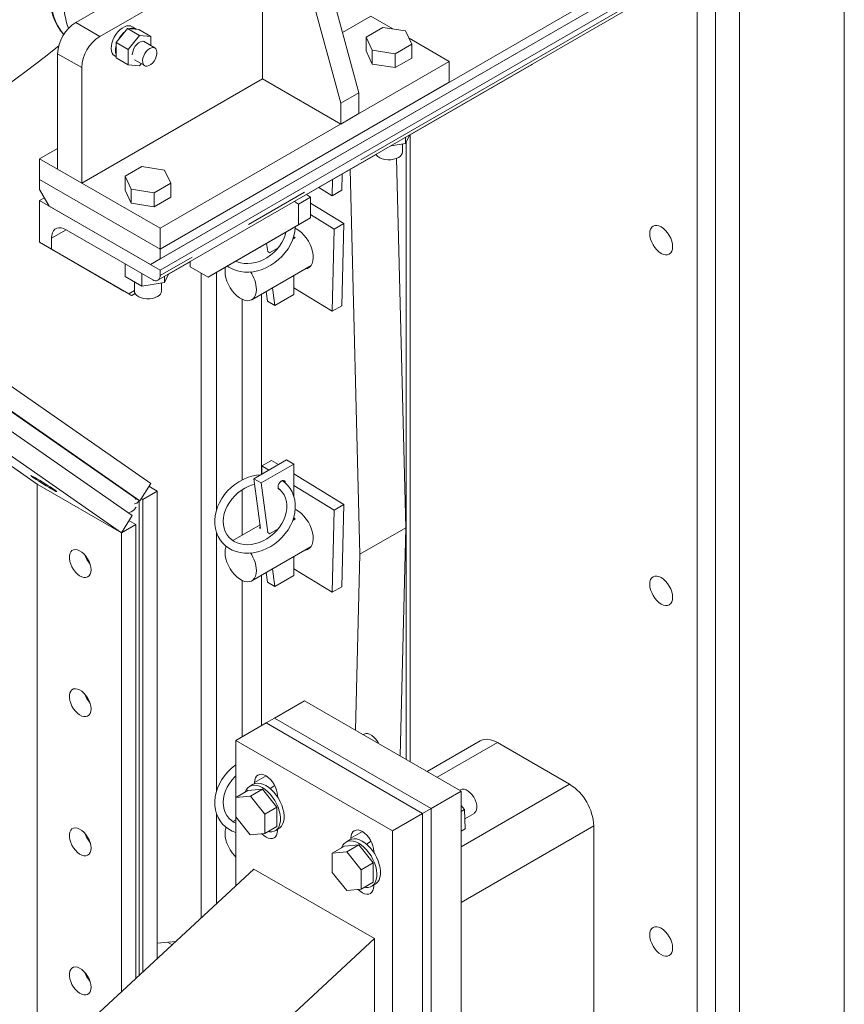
# Model space of a CAD drawing. Header units: millimetres. Extents: x 450 to 25135, y 150 to 17673.
# Tile 281 of 463: x 16649 to 17133, y 10230 to 10808. Entities that reach past the tile are written whole.
import ezdxf

# ---------------------------------------------------------------- set-up
doc = ezdxf.new("R2010")
doc.units = ezdxf.units.MM
doc.linetypes.add('SLD-Centrada-doble', pattern=[12.7, 6.35, -1.27, 1.27, -1.27, 1.27, -1.27])
doc.linetypes.add('SLD-Continua', pattern=[0])
doc.layers.add('OCULTA', color=8, linetype='SLD-Continua')

msp = doc.modelspace()

# ---------------------------------------------------------------- linework, layer by layer
at = {"layer": 'OCULTA', "linetype": 'SLD-Continua', "lineweight": 18, "ltscale": 30}
for p, q in [((17132.72, 10934.41), (17132.72, 9865.89)), ((17132.72, 10934.41), (17132.72, 9865.89)), ((17132.72, 10934.41), (17132.72, 9865.89)), ((17132.72, 10934.41), (17132.72, 9865.89)), ((17132.72, 10934.41), (17132.72, 9865.89)), ((17071.2, 9833.22), (17071.2, 10911.19)), ((17071.2, 9833.22), (17071.2, 10911.19)), ((17071.2, 9833.22), (17071.2, 10911.19)), ((17071.2, 9833.22), (17071.2, 10911.19)), ((17071.2, 9833.22), (17071.2, 10911.19)), ((17057.06, 9825.06), (17057.06, 10903.02)), ((17057.06, 9825.06), (17057.06, 10903.02)), ((17057.06, 9825.06), (17057.06, 10903.02)), ((17057.06, 9825.06), (17057.06, 10903.02)), ((17057.06, 9825.06), (17057.06, 10903.02)), ((17057.06, 9825.06), (17057.06, 10903.02)), ((16791.19, 10773.54), (16791.19, 10896.03)), ((16812.4, 10896.03), (16847.76, 10765.38)), ((17046.45, 9818.93), (17046.45, 10896.9)), ((16801.8, 10889.91), (16837.15, 10759.26)), ((16731.08, 10673.55), (17013.93, 10836.79)), ((16731.08, 10667.83), (17013.93, 10831.07)), ((16681.59, 10806.64), (16715.71, 10826.33)), ((17008.27, 10827.8), (16725.43, 10664.56)), ((17013.93, 10824.54), (16731.08, 10661.3)), ((16695.73, 10798.47), (16734.62, 10820.92)), ((16729.84, 10655.28), (17012.68, 10818.52)), ((16854.83, 10810.27), (16838.21, 10800.67)), ((16854.83, 10810.27), (16867.77, 10802.8)), ((16711.99, 10803.14), (16705.28, 10794.79)), ((16719.06, 10799.06), (16711.99, 10803.14)), ((16718.71, 10802.54), (16711.99, 10803.14)), ((16716.99, 10802.84), (16714.52, 10804.27)), ((16725.78, 10798.46), (16718.71, 10802.54)), ((16861.85, 10803.71), (16852.05, 10798.06)), ((16875.23, 10801.64), (16861.85, 10803.71)), ((16878.82, 10793.92), (16875.23, 10801.64)), ((16719.06, 10799.06), (16712.35, 10790.7)), ((16725.78, 10798.46), (16719.06, 10799.06)), ((16728.07, 10791.66), (16721.32, 10795.55)), ((16725.78, 10792.98), (16725.78, 10798.46)), ((16852.05, 10798.06), (16855.64, 10790.33)), ((16852.05, 10789.89), (16852.05, 10798.06)), ((16877.23, 10797.34), (16900.79, 10783.74)), ((16712.35, 10790.7), (16705.28, 10794.79)), ((16705.28, 10794.79), (16705.28, 10785.83)), ((16712.35, 10790.7), (16712.35, 10781.75)), ((16852.05, 10789.89), (16855.64, 10782.17)), ((16855.64, 10782.17), (16855.64, 10790.33)), ((16855.64, 10790.33), (16869.02, 10788.26)), ((16869.02, 10788.26), (16878.82, 10793.92)), ((16878.82, 10785.75), (16878.82, 10793.92)), ((16670.98, 10720.48), (16670.98, 10788.27)), ((16704.52, 10786.95), (16705.28, 10786.51)), ((16712.35, 10781.75), (16705.28, 10785.83)), ((16716.06, 10784.73), (16722.08, 10781.27)), ((16900.79, 10783.74), (16731.08, 10685.8)), ((16869.02, 10780.1), (16869.02, 10788.26)), ((16869.02, 10780.1), (16878.82, 10785.75)), ((16900.79, 10771.49), (16900.79, 10783.74)), ((16685.12, 10712.32), (16685.12, 10780.1)), ((16712.35, 10781.75), (16719.06, 10781.14)), ((16719.06, 10781.14), (16720.08, 10782.41)), ((16855.64, 10782.17), (16869.02, 10780.1)), ((16877.48, 10740.45), (16949.04, 10781.75)), ((16791.19, 10773.54), (16685.12, 10712.32)), ((16837.15, 10747.01), (16791.19, 10773.54)), ((16900.79, 10771.49), (16731.08, 10673.55)), ((16837.15, 10759.26), (16847.76, 10765.38)), ((16847.76, 10765.38), (16847.76, 10753.13)), ((16837.15, 10759.26), (16837.15, 10747.01)), ((16837.15, 10747.01), (16847.76, 10753.13)), ((16877.5, 10740.5), (16875.23, 10735.62)), ((16875.23, 10735.62), (16875.23, 10739.19)), ((16877.81, 10740.64), (16877.81, 10372.82)), ((16660.37, 10726.61), (16670.98, 10732.73)), ((16875.23, 10735.62), (16866.77, 10734.31)), ((16873.44, 10730.66), (16873.44, 10735.34)), ((16875.55, 10736.29), (16875.55, 10374.13)), ((16731.08, 10685.8), (16660.37, 10726.61)), ((16660.37, 10714.36), (16660.37, 10726.61)), ((16817.02, 10705.56), (16857.88, 10729.14)), ((16875.37, 10510.03), (16869.92, 10726.83)), ((16670.98, 10720.48), (16685.12, 10712.32)), ((16720.43, 10722.09), (16710.63, 10716.44)), ((16733.81, 10720.02), (16720.43, 10722.09)), ((16737.4, 10712.3), (16733.81, 10720.02)), ((16848.43, 10494.48), (16842.75, 10720.41)), ((16731.08, 10673.55), (16660.37, 10714.36)), ((16660.37, 10714.36), (16731.08, 10673.55)), ((16660.37, 10714.36), (16660.37, 10708.64)), ((16710.63, 10716.44), (16714.22, 10708.71)), ((16710.63, 10708.27), (16710.63, 10716.44)), ((16832.06, 10704.92), (16832.31, 10714.38)), ((16837.72, 10708.18), (16837.96, 10717.64)), ((16660.37, 10708.64), (16666.03, 10698.84)), ((16710.63, 10708.27), (16714.22, 10700.55)), ((16714.22, 10700.55), (16714.22, 10708.71)), ((16714.22, 10708.71), (16727.6, 10706.64)), ((16727.6, 10706.64), (16737.4, 10712.3)), ((16737.4, 10704.13), (16737.4, 10712.3)), ((16824.22, 10709.71), (16832.06, 10704.92)), ((16663.2, 10703.74), (16660.37, 10702.11)), ((16727.6, 10698.48), (16727.6, 10706.64)), ((16727.6, 10698.48), (16737.4, 10704.13)), ((16812.4, 10700.06), (16819.47, 10704.14)), ((16819.47, 10704.14), (16816.99, 10705.58)), ((16819.47, 10691.89), (16819.47, 10704.14)), ((16832.06, 10704.92), (16837.72, 10708.18)), ((16660.37, 10702.11), (16731.08, 10661.3)), ((16660.37, 10677.61), (16660.37, 10702.11)), ((16666.03, 10698.84), (16725.43, 10664.56)), ((16714.22, 10700.55), (16727.6, 10698.48)), ((16812.4, 10700.06), (16809.92, 10701.5)), ((16812.4, 10687.81), (16812.4, 10700.06)), ((16838.97, 10688.66), (16819.47, 10700.57)), ((16766.44, 10661.25), (16819.47, 10691.89)), ((16812.4, 10687.81), (16819.47, 10691.89)), ((16833.31, 10685.39), (16819.47, 10693.85)), ((16731.08, 10673.55), (16731.08, 10685.8)), ((16759.37, 10657.17), (16812.4, 10687.81)), ((16832.06, 10637.14), (16833.31, 10685.39)), ((16833.31, 10685.39), (16838.97, 10688.66)), ((16837.72, 10640.4), (16838.97, 10688.66)), ((16667.45, 10680.06), (16667.45, 10673.53)), ((16726.84, 10655.58), (16675.93, 10684.96)), ((16810.46, 10680.2), (16808.97, 10679.34)), ((16809.57, 10681.13), (16809.57, 10679.69)), ((16660.37, 10677.61), (16667.45, 10673.53)), ((16709.87, 10649.01), (16660.37, 10677.61)), ((16790.05, 10674.64), (16790.02, 10674.88)), ((16794.3, 10672.19), (16793.67, 10676.98)), ((16800.49, 10674.44), (16795.32, 10671.46)), ((16667.45, 10673.53), (16712.7, 10647.38)), ((16725.43, 10664.56), (16731.08, 10667.83)), ((16731.08, 10673.55), (16731.08, 10667.83)), ((16710.63, 10657.58), (16710.63, 10664.94)), ((16736.05, 10658.83), (16748.76, 10666.16)), ((16748.76, 10666.2), (16748.76, 10663.29)), ((16748.76, 10663.29), (16759.37, 10657.17)), ((16784.96, 10643.91), (16819.8, 10664.02)), ((16720.43, 10651.93), (16710.63, 10657.58)), ((16720.43, 10651.93), (16720.43, 10659.28)), ((16731.08, 10661.3), (16731.08, 10658.03)), ((16736.08, 10658.88), (16733.81, 10654)), ((16733.81, 10654), (16733.81, 10657.57)), ((16755.24, 10281.03), (16755.24, 10659.55)), ((16759.37, 10657.17), (16766.44, 10661.25)), ((16764.22, 10520.34), (16764.22, 10659.97)), ((16809.57, 10658.11), (16809.57, 10647.02)), ((16716.01, 10654.47), (16716.01, 10649.04)), ((16733.81, 10654), (16720.43, 10651.93)), ((16732.01, 10649.04), (16732.01, 10653.72)), ((16798.43, 10640.59), (16797.08, 10650.91)), ((16809.57, 10650.88), (16832.06, 10637.14)), ((16712.7, 10647.38), (16709.87, 10649.01)), ((16714.46, 10646.36), (16716.46, 10647.52)), ((16790.73, 10541.42), (16790.73, 10647.24)), ((16794.19, 10643.04), (16793.44, 10648.8)), ((16809.57, 10647.02), (16798.43, 10640.59)), ((16779.25, 10538.04), (16779.25, 10644.14)), ((16794.19, 10643.04), (16798.43, 10640.59)), ((16832.06, 10637.14), (16837.72, 10640.4)), ((16658.91, 10535.7), (16553.8, 10608.84)), ((16630.59, 10602.25), (16725.62, 10536.13)), ((16716.03, 10527.8), (16621.01, 10593.93)), ((16714.69, 10517.34), (16609.58, 10590.48)), ((16624.31, 10592.04), (16719.33, 10525.91)), ((16708.41, 10507.13), (16603.29, 10580.27)), ((16786.24, 10538.82), (16805.33, 10549.84)), ((16790.48, 10536.38), (16809.57, 10547.39)), ((16790.9, 10546.35), (16796.56, 10549.62)), ((16800.63, 10547.13), (16796.56, 10549.62)), ((16805.33, 10549.84), (16809.57, 10547.39)), ((16809.57, 10547.39), (16809.57, 10528.63)), ((16790.9, 10546.35), (16790.78, 10541.44)), ((16794.97, 10543.86), (16790.9, 10546.35)), ((16838.97, 10523.7), (16809.57, 10541.66)), ((16708.41, 10507.13), (16658.91, 10535.7)), ((16658.91, 10136.36), (16658.91, 10535.7)), ((16708.41, 10507.13), (16658.91, 10535.7)), ((16719.33, 10525.91), (16725.62, 10536.13)), ((16786.24, 10538.82), (16790.48, 10536.38)), ((16790.05, 10509.68), (16786.24, 10538.82)), ((16794.3, 10507.23), (16790.48, 10536.38)), ((16833.31, 10520.43), (16809.57, 10534.94)), ((16720.99, 10526.62), (16729.48, 10531.51)), ((16729.48, 10531.51), (16724.53, 10534.37)), ((16729.48, 10531.51), (16729.48, 10257.17)), ((16779.25, 10505.67), (16779.25, 10532.26)), ((16715.92, 10527.88), (16719.33, 10525.91)), ((16718.92, 10247.39), (16718.92, 10526.15)), ((16720.09, 10527.14), (16720.99, 10526.62)), ((16720.99, 10526.62), (16720.99, 10249.31)), ((16833.31, 10520.43), (16838.97, 10523.7)), ((16837.72, 10475.44), (16838.97, 10523.7)), ((16716.71, 10521.66), (16717, 10522.19)), ((16832.06, 10472.18), (16833.31, 10520.43)), ((16708.41, 10507.13), (16714.69, 10517.34)), ((16716.89, 10512.03), (16708.41, 10507.13)), ((16716.89, 10512.03), (16712.85, 10514.36)), ((16716.89, 10512.03), (16716.89, 10245.51)), ((16810.46, 10515.24), (16808.97, 10514.38)), ((16809.57, 10516.17), (16809.57, 10514.73)), ((16708.41, 10237.65), (16708.41, 10507.13)), ((16764.22, 10355.38), (16764.22, 10507.36)), ((16789.78, 10511.75), (16773.86, 10502.56)), ((16789.97, 10510.35), (16789.31, 10509.97)), ((16800.49, 10509.48), (16795.32, 10506.5)), ((16848.43, 10494.48), (16875.37, 10510.03)), ((16875.37, 10510.03), (16871.98, 10376.19)), ((16784.96, 10478.95), (16819.8, 10499.06)), ((16848.43, 10494.48), (16845.82, 10391.29)), ((16809.57, 10493.15), (16809.57, 10482.06)), ((16794.19, 10478.08), (16793.44, 10483.84)), ((16798.43, 10475.63), (16797.08, 10485.94)), ((16809.57, 10485.92), (16832.06, 10472.18)), ((16779.25, 10387.36), (16779.25, 10479.18)), ((16790.73, 10393.98), (16790.73, 10482.28)), ((16794.19, 10478.08), (16798.43, 10475.63)), ((16809.57, 10482.06), (16798.43, 10475.63)), ((16832.06, 10472.18), (16837.72, 10475.44)), ((16798.26, 10398.33), (16815.94, 10408.53)), ((16907.86, 10355.48), (16815.94, 10408.53)), ((16798.26, 10398.33), (16793.31, 10395.47)), ((16798.26, 10398.33), (16890.18, 10345.28)), ((16890.18, 10345.28), (16798.26, 10398.33)), ((16775.63, 10385.27), (16793.31, 10395.47)), ((16793.31, 10395.47), (16885.23, 10342.42)), ((16885.23, 10342.42), (16793.31, 10395.47)), ((16775.63, 10385.27), (16775.63, 10346.09)), ((16867.56, 10332.22), (16775.63, 10385.27)), ((16850.83, 10388.92), (16850.38, 10388.66)), ((16919.08, 10385), (16887.89, 10367.01)), ((16971.5, 10359.53), (16929.07, 10384.01)), ((16782.72, 10355.84), (16775.65, 10351.75)), ((16791.21, 10356.56), (16782.72, 10355.84)), ((16785.81, 10359.48), (16783.69, 10358.25)), ((16791.21, 10356.56), (16784.14, 10352.48)), ((16786.59, 10360.57), (16786.59, 10359.84)), ((16799.69, 10345.99), (16791.21, 10356.56)), ((16798.46, 10358.7), (16795.66, 10357.08)), ((16907.4, 10356.27), (16906.94, 10356.01)), ((16775.65, 10351.75), (16775.62, 10340.45)), ((16784.14, 10352.48), (16775.65, 10351.75)), ((16792.62, 10341.91), (16784.14, 10352.48)), ((16800.03, 10352.09), (16800.03, 10352.82)), ((16890.18, 10345.28), (16907.86, 10355.48)), ((16907.86, 10045.16), (16907.86, 10355.48)), ((16799.69, 10345.99), (16792.62, 10341.91)), ((16799.66, 10334.69), (16799.69, 10345.99)), ((16890.18, 10345.28), (16885.23, 10342.42)), ((16890.18, 10345.28), (16890.18, 10059.45)), ((16890.18, 10034.95), (16890.18, 10345.28)), ((16907.86, 10347.13), (16909.84, 10344.76)), ((16909.84, 10344.76), (16907.86, 10343.62)), ((16909.84, 10344.76), (16910.12, 10333.28)), ((16764.22, 10289.35), (16764.22, 10342.4)), ((16775.63, 10338.62), (16773.86, 10337.6)), ((16775.62, 10340.45), (16784.09, 10329.88)), ((16775.63, 10340.44), (16775.63, 10299.91)), ((16792.59, 10330.61), (16792.62, 10341.91)), ((16867.56, 10332.22), (16885.23, 10342.42)), ((16885.23, 10342.42), (16885.23, 10056.6)), ((16885.23, 10056.6), (16885.23, 10342.42)), ((16909.97, 10339.28), (16915.4, 10342.41)), ((16799.66, 10334.69), (16792.59, 10330.61)), ((16798.69, 10332.27), (16800.81, 10333.5)), ((16800.03, 10332.4), (16800.03, 10333.04)), ((16910.12, 10333.28), (16907.86, 10331.98)), ((16985.64, 10204.37), (16985.64, 10335.03)), ((16784.09, 10329.88), (16792.59, 10330.61)), ((16843.16, 10327.92), (16843.16, 10327.2)), ((16867.56, 10046.39), (16867.56, 10332.22)), ((16839.28, 10323.19), (16832.21, 10319.11)), ((16847.78, 10323.92), (16839.28, 10323.19)), ((16842.38, 10326.83), (16840.26, 10325.61)), ((16847.78, 10323.92), (16840.71, 10319.83)), ((16856.26, 10313.34), (16847.78, 10323.92)), ((16855.03, 10326.05), (16852.23, 10324.43)), ((16832.21, 10319.11), (16832.19, 10307.8)), ((16840.71, 10319.83), (16832.21, 10319.11)), ((16849.18, 10309.26), (16840.71, 10319.83)), ((16856.6, 10319.44), (16856.6, 10320.17)), ((16786.24, 10309.74), (16687.63, 10218.41)), ((16856.95, 10268.93), (16786.24, 10309.74)), ((16856.26, 10313.34), (16849.18, 10309.26)), ((16856.23, 10302.04), (16856.26, 10313.34)), ((16832.19, 10307.8), (16840.66, 10297.23)), ((16849.16, 10297.96), (16849.18, 10309.26)), ((16856.23, 10302.04), (16849.16, 10297.96)), ((16855.26, 10299.62), (16857.38, 10300.85)), ((16856.6, 10299.75), (16856.6, 10300.4)), ((16840.66, 10297.23), (16849.16, 10297.96)), ((16740.29, 10267.18), (16729.48, 10266.24)), ((16856.95, 10268.93), (16758.34, 10177.6)), ((16856.95, 10139.59), (16856.95, 10268.93))]:
    msp.add_line(p, q, dxfattribs=at)
at = {"layer": 'OCULTA', "linetype": 'SLD-Centrada-doble', "lineweight": 18, "ltscale": 30}
for p, q in [((17013.93, 10821.27), (16731.08, 10658.03)), ((16681.59, 10806.64), (16695.73, 10798.47)), ((16685.12, 10780.1), (16670.98, 10788.27)), ((16675.94, 10684.96), (16667.45, 10680.06)), ((16716.01, 10649.29), (16712.7, 10647.38)), ((16893.75, 10363.63), (16929.07, 10384.01)), ((16786.59, 10360.57), (16793.31, 10364.45)), ((16907.86, 10322.8), (16971.5, 10359.53)), ((16907.86, 10290.14), (16985.64, 10335.03)), ((16843.16, 10327.92), (16849.88, 10331.8)), ((16738.16, 10265.21), (16735.47, 10266.76))]:
    msp.add_line(p, q, dxfattribs=at)
at = {"layer": 'OCULTA', "linetype": 'SLD-Continua', "lineweight": 18, "ltscale": 30, "flags": 128}
for points in [[(16670.98, 10852.33), (16670.46, 10850.88), (16669.19, 10846.74), (16668.12, 10842.62), (16667.27, 10838.54), (16666.64, 10834.52), (16666.24, 10830.58), (16666.06, 10826.73), (16666.05, 10825.68), (16666.08, 10823.72), (16666.32, 10820.1), (16666.79, 10816.62), (16667.48, 10813.32), (16668.41, 10810.19), (16669.55, 10807.27), (16670.92, 10804.56), (16672.49, 10802.09), (16674.27, 10799.87), (16674.64, 10799.5)], [(16714.52, 10804.27), (16713.85, 10804.57), (16712.73, 10804.74), (16711.49, 10804.59), (16710.18, 10804.13), (16708.85, 10803.36), (16707.54, 10802.31), (16706.31, 10801.03), (16705.18, 10799.56), (16704.21, 10797.95), (16703.43, 10796.25), (16702.86, 10794.53), (16702.53, 10792.85), (16702.45, 10791.27), (16702.62, 10789.84), (16703.03, 10788.62), (16703.67, 10787.64), (16704.52, 10786.95)], [(16722.65, 10794.79), (16722.33, 10795.11), (16721.56, 10795.51), (16720.63, 10795.56), (16719.6, 10795.27), (16718.53, 10794.66), (16717.5, 10793.76), (16716.57, 10792.63), (16715.8, 10791.34), (16715.23, 10789.97), (16714.9, 10788.62), (16714.82, 10787.57)], [(16588.5, 10735.54), (16599.2, 10741.87), (16609.89, 10748.5), (16620.57, 10755.43), (16631.23, 10762.66), (16641.86, 10770.17), (16652.46, 10777.98), (16663.03, 10786.06), (16671.63, 10792.87)], [(16725.07, 10791.36), (16724.02, 10790.6), (16723.03, 10789.58), (16722.17, 10788.36), (16721.49, 10787.02), (16721.04, 10785.65), (16720.84, 10784.33), (16720.91, 10783.14), (16721.24, 10782.16), (16721.81, 10781.45), (16722.58, 10781.06), (16723.51, 10781), (16724.54, 10781.29), (16725.61, 10781.91), (16726.64, 10782.81), (16727.57, 10783.94), (16728.34, 10785.23), (16728.91, 10786.59), (16729.24, 10787.95), (16729.31, 10789.21), (16729.11, 10790.3), (16728.66, 10791.15), (16727.98, 10791.71), (16727.12, 10791.94), (16726.13, 10791.82), (16725.07, 10791.36)], [(16949.35, 10781.97), (16949.05, 10781.75), (16949.04, 10781.75)], [(16871.09, 10727.39), (16869.74, 10726.77), (16868.19, 10726.32), (16866.52, 10726.08), (16864.79, 10726.05), (16863.09, 10726.24), (16861.5, 10726.64), (16860.09, 10727.22), (16858.94, 10727.96), (16858.09, 10728.83), (16857.88, 10729.14)], [(16675.93, 10684.96), (16674.46, 10685.66), (16673.03, 10686.05), (16671.69, 10686.1), (16670.48, 10685.82), (16669.43, 10685.21), (16668.58, 10684.3), (16667.96, 10683.12), (16667.57, 10681.69), (16667.45, 10680.06)], [(16770.63, 10663.67), (16771.43, 10663.09), (16773.51, 10661.95), (16775.75, 10661.08), (16778.14, 10660.47), (16780.63, 10660.15), (16783.2, 10660.11), (16785.83, 10660.35), (16788.46, 10660.88), (16791.08, 10661.69), (16793.64, 10662.76), (16796.13, 10664.09), (16798.49, 10665.65), (16800.72, 10667.44), (16802.77, 10669.41), (16804.62, 10671.56), (16806.25, 10673.85), (16807.65, 10676.27), (16808.78, 10678.77), (16809.64, 10681.33), (16810.21, 10683.91), (16810.48, 10686.49), (16810.48, 10686.7)], [(16821.02, 10668.39), (16820.94, 10670.26), (16820.6, 10672.24), (16820.01, 10674.26), (16819.19, 10676.29), (16818.15, 10678.26), (16816.94, 10680.13), (16815.57, 10681.83), (16814.1, 10683.32), (16812.55, 10684.56), (16810.98, 10685.53), (16810.38, 10685.81)], [(17031.96, 10674.97), (17031.83, 10676.56), (17031.45, 10678.24), (17030.83, 10679.94), (17029.99, 10681.6), (17028.97, 10683.15), (17027.81, 10684.54), (17026.55, 10685.7), (17025.24, 10686.61), (17023.93, 10687.22), (17022.67, 10687.5), (17021.51, 10687.46), (17020.49, 10687.08), (17019.66, 10686.39), (17019.04, 10685.4), (17018.65, 10684.17), (17018.52, 10682.73), (17018.65, 10681.14), (17019.04, 10679.46), (17019.66, 10677.77), (17020.49, 10676.11), (17021.51, 10674.55), (17022.67, 10673.17), (17023.93, 10672), (17025.24, 10671.09), (17026.55, 10670.49), (17027.81, 10670.2), (17028.97, 10670.25), (17029.99, 10670.62), (17030.83, 10671.32), (17031.45, 10672.3), (17031.83, 10673.54), (17031.96, 10674.97)], [(16805, 10683.46), (16804.56, 10681.8), (16803.7, 10679.59), (16802.59, 10677.44), (16801.23, 10675.37), (16799.66, 10673.42), (16797.89, 10671.62), (16795.95, 10669.99), (16793.87, 10668.57), (16791.68, 10667.37), (16789.43, 10666.41), (16787.14, 10665.71), (16784.85, 10665.27), (16782.6, 10665.09), (16780.42, 10665.19), (16778.33, 10665.54), (16776.38, 10666.16), (16775.59, 10666.54)], [(16809.57, 10681.01), (16809.72, 10680.88), (16810.46, 10680.2)], [(16816.16, 10661.92), (16816.47, 10661.95), (16817.74, 10662.29), (16818.84, 10662.96), (16819.74, 10663.93), (16820.42, 10665.18), (16820.85, 10666.69), (16821.02, 10668.39)], [(16769.59, 10663.07), (16769.39, 10662.15), (16769.27, 10660.47), (16769.39, 10658.65), (16769.77, 10656.74), (16770.38, 10654.78), (16771.21, 10652.83), (16772.24, 10650.95), (16773.43, 10649.18), (16774.77, 10647.58), (16776.2, 10646.18), (16777.7, 10645.03), (16779.22, 10644.15), (16780.72, 10643.57), (16782.15, 10643.31), (16783.49, 10643.38), (16784.69, 10643.76), (16785.72, 10644.46), (16786.55, 10645.45), (16787.16, 10646.7), (16787.53, 10648.19), (16787.65, 10649.86), (16787.65, 10649.86)], [(16729.67, 10645.77), (16728.32, 10645.15), (16726.77, 10644.7), (16725.09, 10644.46), (16723.36, 10644.43), (16721.67, 10644.62), (16720.08, 10645.02), (16718.67, 10645.6), (16717.52, 10646.34), (16716.66, 10647.21), (16716.16, 10648.17), (16716.01, 10649.04)], [(16667.12, 10532.99), (16665.75, 10533.79), (16664.26, 10534.68), (16662.72, 10535.62), (16661.18, 10536.58), (16659.7, 10537.51), (16658.36, 10538.38), (16657.2, 10539.15), (16656.27, 10539.79), (16655.61, 10540.27), (16655.25, 10540.57), (16655.19, 10540.69), (16655.45, 10540.62), (16656.01, 10540.35), (16656.86, 10539.9), (16657.94, 10539.3), (16659.23, 10538.55), (16660.67, 10537.71), (16662.19, 10536.79), (16663.74, 10535.83), (16665.26, 10534.88), (16666.67, 10533.98), (16667.93, 10533.16), (16668.98, 10532.45), (16669.78, 10531.89), (16670.29, 10531.49), (16670.5, 10531.28), (16670.4, 10531.25), (16669.99, 10531.43), (16669.28, 10531.78), (16668.31, 10532.31), (16667.12, 10532.99)], [(16790.2, 10541.11), (16787.65, 10540.84), (16785.02, 10540.29), (16782.4, 10539.46), (16779.84, 10538.36), (16777.37, 10537.01), (16775.01, 10535.43), (16772.81, 10533.63), (16770.77, 10531.64), (16768.94, 10529.48), (16767.32, 10527.17), (16765.95, 10524.75), (16764.84, 10522.24), (16764.01, 10519.68), (16763.46, 10517.1), (16763.22, 10514.52), (16763.27, 10511.99), (16763.62, 10509.54), (16764.27, 10507.2), (16765.2, 10505), (16766.4, 10502.97), (16767.85, 10501.14), (16769.53, 10499.52), (16771.43, 10498.13), (16773.51, 10496.99), (16775.75, 10496.12), (16778.14, 10495.51), (16780.63, 10495.19), (16783.2, 10495.15), (16785.83, 10495.39), (16788.46, 10495.92), (16791.08, 10496.73), (16793.64, 10497.8), (16796.13, 10499.13), (16798.49, 10500.69), (16800.72, 10502.47), (16802.77, 10504.45), (16804.62, 10506.6), (16806.25, 10508.89), (16807.65, 10511.3), (16808.78, 10513.81), (16809.64, 10516.36), (16810.21, 10518.95), (16810.48, 10521.53), (16810.46, 10524.06), (16810.13, 10526.52), (16809.51, 10528.87), (16808.6, 10531.09), (16807.43, 10533.13), (16806, 10534.98), (16804.33, 10536.62), (16802.86, 10537.72)], [(16800.49, 10533.26), (16801.48, 10532.46), (16802.79, 10531.01), (16803.87, 10529.36), (16804.69, 10527.52), (16805.23, 10525.54), (16805.48, 10523.45), (16805.46, 10521.28), (16805.15, 10519.07), (16804.56, 10516.84), (16803.7, 10514.63), (16802.59, 10512.48), (16801.23, 10510.41), (16799.66, 10508.46), (16797.89, 10506.66), (16795.95, 10505.03), (16793.87, 10503.61), (16791.68, 10502.41), (16789.43, 10501.45), (16787.14, 10500.74), (16784.85, 10500.3), (16782.6, 10500.13), (16780.42, 10500.22), (16778.33, 10500.58), (16776.38, 10501.2), (16774.58, 10502.06), (16772.96, 10503.17), (16771.54, 10504.51), (16770.34, 10506.07), (16769.39, 10507.82), (16768.72, 10509.73), (16768.32, 10511.77), (16768.2, 10513.91), (16768.37, 10516.1), (16768.82, 10518.33), (16769.55, 10520.55), (16770.54, 10522.73), (16771.77, 10524.85), (16773.24, 10526.86), (16774.92, 10528.74), (16776.78, 10530.46), (16778.8, 10531.99), (16780.93, 10533.3), (16783.16, 10534.38), (16785.43, 10535.21), (16786.67, 10535.52)], [(16800.38, 10533.92), (16800.51, 10534.83), (16800.88, 10535.78), (16801.44, 10536.66), (16802.13, 10537.35), (16802.87, 10537.77), (16803.56, 10537.88), (16804.13, 10537.66), (16804.5, 10537.13), (16804.62, 10536.37)], [(16801.52, 10532.41), (16801.44, 10532.41), (16800.88, 10532.63), (16800.51, 10533.16), (16800.38, 10533.92)], [(16717.04, 10526.7), (16716.46, 10527.45), (16716.03, 10527.8)], [(16716.12, 10524.02), (16716.37, 10524.1), (16717.46, 10524.58)], [(16821.02, 10503.43), (16820.94, 10505.3), (16820.6, 10507.27), (16820.01, 10509.3), (16819.19, 10511.33), (16818.15, 10513.3), (16816.94, 10515.16), (16815.57, 10516.86), (16814.1, 10518.36), (16812.55, 10519.6), (16810.98, 10520.57), (16810.38, 10520.85)], [(16809.53, 10516.08), (16809.72, 10515.91), (16810.46, 10515.24)], [(16816.16, 10496.95), (16816.47, 10496.99), (16817.74, 10497.33), (16818.84, 10497.99), (16819.74, 10498.97), (16820.42, 10500.22), (16820.85, 10501.73), (16821.02, 10503.43)], [(16690.59, 10485.38), (16690.46, 10486.93), (16690.07, 10488.57), (16689.45, 10490.23), (16688.61, 10491.85), (16687.59, 10493.34), (16686.43, 10494.67), (16685.19, 10495.76), (16683.9, 10496.58), (16682.63, 10497.09), (16681.42, 10497.27), (16680.33, 10497.11), (16679.39, 10496.62), (16678.66, 10495.83), (16678.15, 10494.75), (16677.89, 10493.45), (16677.89, 10491.96), (16678.15, 10490.35), (16678.66, 10488.69), (16679.39, 10487.05), (16680.33, 10485.49), (16681.42, 10484.07), (16682.63, 10482.86), (16683.9, 10481.9), (16685.19, 10481.23), (16686.43, 10480.88), (16687.59, 10480.87), (16688.61, 10481.19), (16689.45, 10481.84), (16690.07, 10482.78), (16690.46, 10483.97), (16690.59, 10485.38)], [(16769.99, 10499.21), (16769.77, 10498.67), (16769.39, 10497.19), (16769.27, 10495.51), (16769.39, 10493.69), (16769.77, 10491.78), (16770.38, 10489.82), (16771.21, 10487.87), (16772.24, 10485.99), (16773.43, 10484.22), (16774.77, 10482.61), (16776.2, 10481.22), (16777.7, 10480.06), (16779.22, 10479.19), (16780.72, 10478.61), (16782.15, 10478.35), (16783.49, 10478.42), (16784.69, 10478.8), (16785.72, 10479.5), (16786.55, 10480.49), (16787.16, 10481.74), (16787.53, 10483.23), (16787.65, 10484.9), (16787.65, 10484.9)], [(17031.96, 10469.18), (17031.83, 10470.77), (17031.45, 10472.44), (17030.83, 10474.14), (17029.99, 10475.8), (17028.97, 10477.35), (17027.81, 10478.74), (17026.55, 10479.91), (17025.24, 10480.82), (17023.93, 10481.42), (17022.67, 10481.71), (17021.51, 10481.66), (17020.49, 10481.29), (17019.66, 10480.59), (17019.04, 10479.61), (17018.65, 10478.37), (17018.52, 10476.93), (17018.65, 10475.35), (17019.04, 10473.67), (17019.66, 10471.97), (17020.49, 10470.31), (17021.51, 10468.76), (17022.67, 10467.37), (17023.93, 10466.21), (17025.24, 10465.3), (17026.55, 10464.69), (17027.81, 10464.41), (17028.97, 10464.45), (17029.99, 10464.83), (17030.83, 10465.52), (17031.45, 10466.51), (17031.83, 10467.74), (17031.96, 10469.18)], [(16690.59, 10403.71), (16690.46, 10405.27), (16690.07, 10406.91), (16689.45, 10408.57), (16688.61, 10410.18), (16687.59, 10411.68), (16686.43, 10413), (16685.19, 10414.09), (16683.9, 10414.91), (16682.63, 10415.42), (16681.42, 10415.6), (16680.33, 10415.45), (16679.39, 10414.96), (16678.66, 10414.16), (16678.15, 10413.09), (16677.89, 10411.78), (16677.89, 10410.3), (16678.15, 10408.69), (16678.66, 10407.03), (16679.39, 10405.39), (16680.33, 10403.82), (16681.42, 10402.4), (16682.63, 10401.19), (16683.9, 10400.23), (16685.19, 10399.56), (16686.43, 10399.22), (16687.59, 10399.21), (16688.61, 10399.53), (16689.45, 10400.17), (16690.07, 10401.11), (16690.46, 10402.31), (16690.59, 10403.71)], [(16850.83, 10388.92), (16850.88, 10388.95), (16851.84, 10389.26), (16852.94, 10389.24), (16854.13, 10388.88), (16855.35, 10388.19), (16856.55, 10387.22), (16857.67, 10386)], [(16857.67, 10386), (16858.65, 10384.6), (16859.24, 10383.54)], [(16929.07, 10384.01), (16927.06, 10385.01), (16925.09, 10385.65), (16923.2, 10385.93), (16921.43, 10385.83), (16919.81, 10385.37), (16919.08, 10385)], [(16775.63, 10370.88), (16775.01, 10370.47), (16772.81, 10368.67), (16770.77, 10366.68), (16768.94, 10364.52), (16767.32, 10362.21), (16765.95, 10359.79), (16764.84, 10357.28), (16764.01, 10354.72), (16763.46, 10352.13), (16763.22, 10349.56), (16763.27, 10347.03), (16763.62, 10344.58), (16764.27, 10342.23), (16765.2, 10340.04), (16766.4, 10338.01), (16767.85, 10336.17), (16769.53, 10334.55), (16771.43, 10333.17), (16773.51, 10332.03), (16775.63, 10331.2)], [(16775.63, 10336.6), (16774.58, 10337.1), (16772.96, 10338.21), (16771.54, 10339.55), (16770.34, 10341.11), (16769.39, 10342.86), (16768.72, 10344.77), (16768.32, 10346.81), (16768.2, 10348.95), (16768.37, 10351.14), (16768.82, 10353.37), (16769.55, 10355.59), (16770.54, 10357.77), (16771.77, 10359.89), (16773.24, 10361.9), (16774.92, 10363.78), (16775.63, 10364.44)], [(16800.03, 10352.82), (16799.9, 10354.41), (16799.52, 10356.08), (16798.9, 10357.78), (16798.06, 10359.44), (16797.04, 10360.99), (16795.88, 10362.38), (16794.62, 10363.55), (16793.31, 10364.45), (16792, 10365.06), (16790.74, 10365.35), (16789.58, 10365.3), (16788.56, 10364.92), (16787.72, 10364.23), (16787.1, 10363.25), (16786.72, 10362.01), (16786.59, 10360.57)], [(16781.12, 10354.91), (16781.14, 10354.99), (16781.78, 10356.35), (16782.64, 10357.45), (16783.7, 10358.26), (16784.93, 10358.76), (16786.31, 10358.96), (16787.81, 10358.82), (16789.38, 10358.38), (16791, 10357.62), (16792.62, 10356.57), (16794.21, 10355.26), (16795.72, 10353.72), (16797.13, 10351.97), (16798.41, 10350.07), (16799.51, 10348.06), (16800.41, 10345.98), (16801.11, 10343.89), (16801.56, 10341.82)], [(16785.81, 10359.48), (16785.82, 10359.48), (16787.05, 10359.99), (16788.43, 10360.18), (16789.93, 10360.05), (16791.5, 10359.6), (16793.12, 10358.84), (16794.74, 10357.8), (16796.33, 10356.49), (16797.85, 10354.94), (16799.26, 10353.2), (16800.53, 10351.3), (16801.63, 10349.28), (16802.54, 10347.21), (16803.23, 10345.11), (16803.69, 10343.05)], [(16907.4, 10356.27), (16907.44, 10356.3), (16908.41, 10356.61), (16909.51, 10356.59), (16910.7, 10356.23), (16911.92, 10355.55), (16913.12, 10354.57), (16914.24, 10353.35)], [(16914.24, 10353.35), (16915.22, 10351.95), (16916.03, 10350.42), (16916.62, 10348.84), (16916.96, 10347.29), (16917.05, 10345.83), (16916.87, 10344.53), (16916.44, 10343.47), (16915.76, 10342.67), (16915.4, 10342.41)], [(16801.56, 10341.82), (16801.78, 10339.84), (16801.75, 10337.98), (16801.46, 10336.3), (16800.94, 10334.82), (16800.19, 10333.59), (16799.23, 10332.64), (16798.08, 10331.97), (16796.77, 10331.62), (16795.33, 10331.6), (16794.5, 10331.71)], [(16803.69, 10343.05), (16803.9, 10341.06), (16803.87, 10339.21), (16803.59, 10337.52), (16803.06, 10336.05), (16802.31, 10334.82), (16801.35, 10333.86), (16800.81, 10333.5)], [(16690.59, 10322.05), (16690.46, 10323.6), (16690.07, 10325.24), (16689.45, 10326.91), (16688.61, 10328.52), (16687.59, 10330.02), (16686.43, 10331.34), (16685.19, 10332.43), (16683.9, 10333.25), (16682.63, 10333.76), (16681.42, 10333.94), (16680.33, 10333.78), (16679.39, 10333.3), (16678.66, 10332.5), (16678.15, 10331.43), (16677.89, 10330.12), (16677.89, 10328.63), (16678.15, 10327.03), (16678.66, 10325.37), (16679.39, 10323.72), (16680.33, 10322.16), (16681.42, 10320.74), (16682.63, 10319.53), (16683.9, 10318.57), (16685.19, 10317.9), (16686.43, 10317.55), (16687.59, 10317.54), (16688.61, 10317.86), (16689.45, 10318.51), (16690.07, 10319.45), (16690.46, 10320.64), (16690.59, 10322.05)], [(16769.99, 10334.25), (16769.77, 10333.71), (16769.39, 10332.22), (16769.27, 10330.55), (16769.39, 10328.73), (16769.77, 10326.82), (16770.38, 10324.86), (16771.21, 10322.91), (16772.24, 10321.03), (16773.43, 10319.26), (16774.77, 10317.65), (16775.63, 10316.78)], [(16856.6, 10320.17), (16856.47, 10321.76), (16856.08, 10323.43), (16855.46, 10325.13), (16854.63, 10326.79), (16853.61, 10328.34), (16852.45, 10329.73), (16851.19, 10330.9), (16849.88, 10331.8), (16848.57, 10332.41), (16847.31, 10332.7), (16846.15, 10332.65), (16845.13, 10332.27), (16844.29, 10331.58), (16843.67, 10330.6), (16843.29, 10329.36), (16843.16, 10327.92)], [(16790.87, 10330.46), (16792, 10329.43), (16793.31, 10328.52), (16794.62, 10327.91), (16795.88, 10327.63), (16797.04, 10327.67), (16798.06, 10328.05), (16798.9, 10328.74), (16799.52, 10329.73), (16799.9, 10330.96), (16800.03, 10332.4)], [(16842.38, 10326.83), (16842.39, 10326.83), (16843.62, 10327.34), (16845, 10327.53), (16846.5, 10327.4), (16848.07, 10326.95), (16849.69, 10326.2), (16851.31, 10325.15), (16852.9, 10323.84), (16854.41, 10322.29), (16855.82, 10320.55), (16857.1, 10318.65), (16858.2, 10316.64), (16859.1, 10314.56), (16859.8, 10312.46), (16860.25, 10310.4)], [(16837.68, 10322.26), (16837.71, 10322.35), (16838.35, 10323.7), (16839.21, 10324.8), (16840.27, 10325.61), (16841.5, 10326.12), (16842.88, 10326.31), (16844.38, 10326.18), (16845.95, 10325.73), (16847.57, 10324.97), (16849.19, 10323.93), (16850.78, 10322.61), (16852.29, 10321.07), (16853.7, 10319.33), (16854.97, 10317.43), (16856.08, 10315.41), (16856.98, 10313.33), (16857.67, 10311.24), (16858.13, 10309.17)], [(16860.25, 10310.4), (16860.47, 10308.41), (16860.44, 10306.56), (16860.15, 10304.87), (16859.63, 10303.4), (16858.88, 10302.17), (16857.92, 10301.21), (16857.38, 10300.85)], [(16858.13, 10309.17), (16858.35, 10307.19), (16858.31, 10305.33), (16858.03, 10303.65), (16857.51, 10302.17), (16856.76, 10300.94), (16855.8, 10299.99), (16854.65, 10299.33), (16853.34, 10298.98), (16851.9, 10298.95), (16851.07, 10299.06)], [(16847.44, 10297.81), (16848.57, 10296.78), (16849.88, 10295.87), (16851.19, 10295.27), (16852.45, 10294.98), (16853.61, 10295.03), (16854.63, 10295.4), (16855.46, 10296.1), (16856.08, 10297.08), (16856.47, 10298.31), (16856.6, 10299.75)], [(17031.96, 10263.39), (17031.83, 10264.98), (17031.45, 10266.65), (17030.83, 10268.35), (17029.99, 10270.01), (17028.97, 10271.56), (17027.81, 10272.95), (17026.55, 10274.12), (17025.24, 10275.02), (17023.93, 10275.63), (17022.67, 10275.92), (17021.51, 10275.87), (17020.49, 10275.49), (17019.66, 10274.8), (17019.04, 10273.82), (17018.65, 10272.58), (17018.52, 10271.14), (17018.65, 10269.55), (17019.04, 10267.88), (17019.66, 10266.18), (17020.49, 10264.52), (17021.51, 10262.97), (17022.67, 10261.58), (17023.93, 10260.41), (17025.24, 10259.51), (17026.55, 10258.9), (17027.81, 10258.61), (17028.97, 10258.66), (17029.99, 10259.04), (17030.83, 10259.73), (17031.45, 10260.71), (17031.83, 10261.95), (17031.96, 10263.39)], [(16690.59, 10240.38), (16690.46, 10241.94), (16690.07, 10243.58), (16689.45, 10245.24), (16688.61, 10246.85), (16687.59, 10248.35), (16686.43, 10249.67), (16685.19, 10250.77), (16683.9, 10251.58), (16682.63, 10252.09), (16681.42, 10252.27), (16680.33, 10252.12), (16679.39, 10251.63), (16678.66, 10250.84), (16678.15, 10249.76), (16677.89, 10248.45), (16677.89, 10246.97), (16678.15, 10245.36), (16678.66, 10243.7), (16679.39, 10242.06), (16680.33, 10240.49), (16681.42, 10239.08), (16682.63, 10237.86), (16683.9, 10236.9), (16685.19, 10236.24), (16686.43, 10235.89), (16687.59, 10235.88), (16688.61, 10236.2), (16689.45, 10236.84), (16690.07, 10237.78), (16690.46, 10238.98), (16690.59, 10240.38)]]:
    msp.add_lwpolyline(points, dxfattribs=at)
at = {"layer": 'OCULTA', "linetype": 'SLD-Centrada-doble', "lineweight": 18, "ltscale": 30, "flags": 128}
msp.add_lwpolyline([(16666.64, 10824.87), (16666.76, 10821.02), (16667.14, 10817.34), (16667.76, 10813.84), (16668.63, 10810.55), (16669.74, 10807.48), (16671.08, 10804.65), (16672.65, 10802.08), (16674.44, 10799.78), (16674.61, 10799.59)], dxfattribs=at)
at = {"layer": 'OCULTA', "linetype": 'SLD-Continua', "lineweight": 18, "ltscale": 900}
for centre, radius, start, end in [((16720.32, 10819.59), 45.92, 179.01528, 200.85491), ((16693.84, 10787.31), 22.88, 122.38368, 177.61632), ((16720.63, 10789.32), 15.69, 129.99094, 152.4172), ((16715.01, 10799.05), 4.26, 58.08415, 111.67126), ((16707.98, 10779.15), 22.88, 122.38368, 177.61632), ((16714.09, 10790.31), 9.17, 163.85795, 196.14205), ((16869.5, 10731.01), 3.96, 293.80057, 354.86589), ((16728.5, 10657.61), 2.62, 230.81497, 9.22027), ((16768.21, 10649.06), 19.46, 2.36159, 35.04023), ((16728.07, 10649.39), 3.96, 293.80057, 354.86589), ((16716.31, 10527), 2.68, 295.25761, 342.32483), ((16711.96, 10524.44), 5.51, 282.35437, 329.6718), ((16768.21, 10484.1), 19.46, 2.36159, 35.04023), ((16701.38, 10498.95), 15.22, 198.59582, 221.38656), ((16701.38, 10417.29), 15.22, 198.59582, 221.38656), ((16955.06, 10333.71), 30.61, 2.4837, 57.5163), ((16701.38, 10335.63), 15.22, 198.59582, 221.38656), ((16701.38, 10253.96), 15.22, 198.59582, 221.38656)]:
    msp.add_arc(centre, radius, start, end, dxfattribs=at)
for centre, major_axis, ratio, start_param, end_param in [((16793.49, 10663.84), (-7.65, 10.57), 0.495778, 5.693713, 5.713539), ((16793.49, 10663.84), (-7.65, 10.57), 0.495778, 5.11382, 5.213997), ((16708.46, 10649.83), (6, -3.46), 0.000231, 5.49792, 7.068717), ((16793.49, 10498.88), (-7.65, 10.57), 0.495778, 5.693713, 5.779911), ((16793.49, 10498.88), (-7.65, 10.57), 0.495778, 5.11382, 5.213997)]:
    msp.add_ellipse(centre, major_axis=major_axis, ratio=ratio, start_param=start_param, end_param=end_param, dxfattribs=at)

doc.saveas('drawing.dxf')
